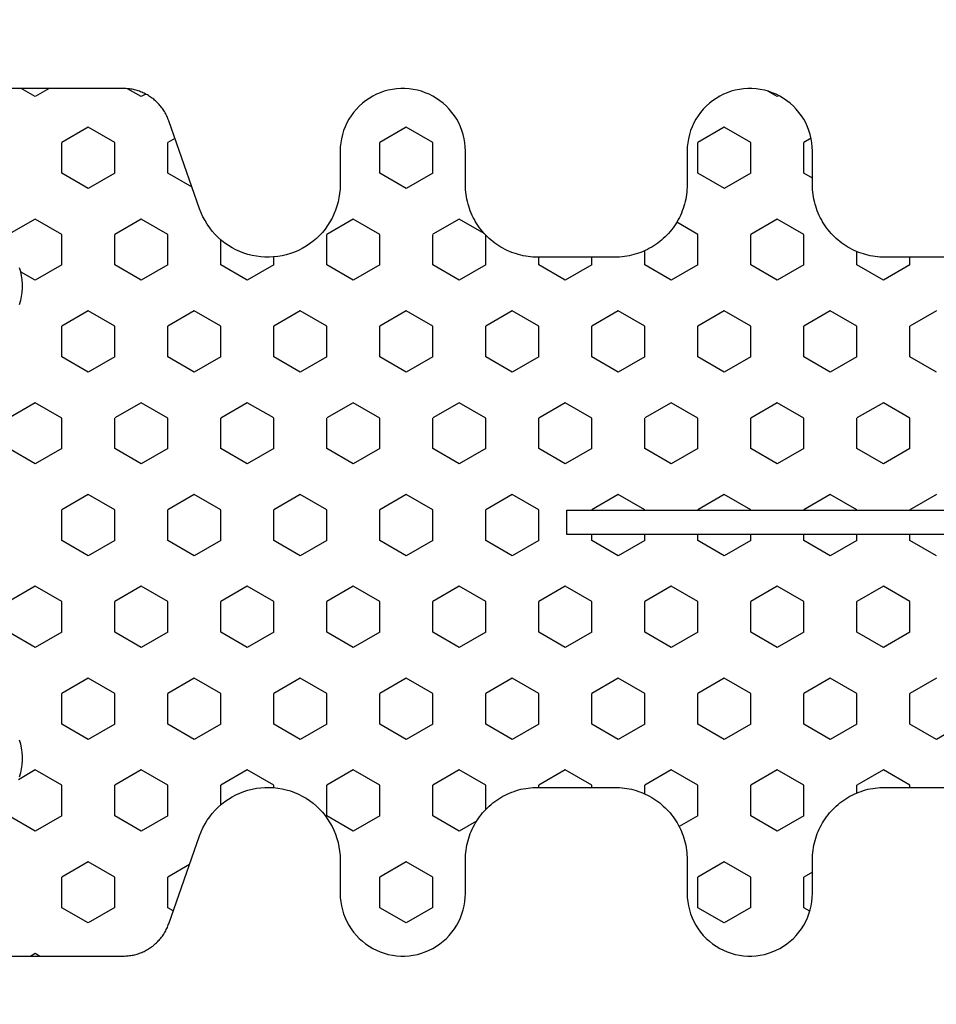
# Model space of a CAD drawing. Extents: x 4615668 to 9294084, y 5325188 to 10688993.
# Tile 270 of 656: x 4639513.9 to 4639515.8, y 5327511.46 to 5327513.5. Entities that reach past the tile are written whole.
import ezdxf

# ---------------------------------------------------------------- set-up
doc = ezdxf.new("R2010")
doc.units = 0
doc.header["$MEASUREMENT"] = 0
doc.layers.add('A_wymiary', color=152, linetype='Continuous', lineweight=5)
doc.layers.add('CrossSectionsProfils', color=7, linetype='Continuous')
doc.layers.add('DIM', color=7, linetype='Continuous')
doc.styles.add('Arial Narrow 20', font='arial.ttf', dxfattribs={"height": 20})
doc.dimstyles.new('1do100 ok', dxfattribs={"dimscale": 0.5, "dimtxt": 12, "dimasz": 25, "dimexe": 20, "dimexo": 0, "dimgap": 5, "dimtad": 1, "dimdec": 0, "dimzin": 9, "dimtxsty": 'Arial Narrow 20', "dimblk": 'ARCHTICK', "dimcen": 3, "dimdle": 20, "dimclrd": 256, "dimclre": 256, "dimclrt": 256, "dimadec": 0, "dimazin": 2, "dimtfac": 1, "dimtdec": 0, "dimtix": 1, "dimtmove": 2, "dimatfit": 3, "dimldrblk": 'NONE', "dimfxl": 0, "dimtvp": 1, "dimtolj": 1, "dimtzin": 0, "dimlwd": 5, "dimlwe": 5, "dimarcsym": 0})

# ---------------------------------------------------------------- blocks, each defined once
blk = doc.blocks.new('Hatch84418', base_point=(6053.053, 1361.842))
at = {"layer": 'CrossSectionsProfils'}
for p, q in [((6441.645, 1341.369), (6441.962, 1341.919)), ((6445.455, 1341.369), (6445.772, 1341.918)), ((6446.725, 1341.369), (6446.408, 1341.919)), ((6449.265, 1341.369), (6449.583, 1341.918)), ((6450.535, 1341.369), (6450.217, 1341.919)), ((6454.345, 1341.369), (6454.028, 1341.919)), ((6442.915, 1341.369), (6442.713, 1341.719)), ((6453.075, 1341.369), (6453.253, 1341.677)), ((6456.885, 1341.369), (6457.053, 1341.66)), ((6439.105, 1341.369), (6439.053, 1341.459)), ((6439.053, 1341.279), (6439.105, 1341.369)), ((6441.962, 1340.819), (6441.645, 1341.369)), ((6442.597, 1340.819), (6442.915, 1341.369)), ((6445.773, 1340.819), (6445.455, 1341.369)), ((6446.407, 1340.819), (6446.725, 1341.369)), ((6449.583, 1340.819), (6449.265, 1341.369)), ((6450.217, 1340.819), (6450.535, 1341.369)), ((6453.393, 1340.819), (6453.075, 1341.369)), ((6454.027, 1340.819), (6454.345, 1341.369)), ((6457.053, 1341.077), (6456.885, 1341.369)), ((6439.74, 1340.269), (6440.057, 1340.819)), ((6440.057, 1340.819), (6440.692, 1340.819)), ((6441.01, 1340.269), (6440.693, 1340.819)), ((6441.962, 1340.819), (6442.597, 1340.819)), ((6443.55, 1340.269), (6443.867, 1340.819)), ((6443.867, 1340.819), (6444.502, 1340.819)), ((6444.82, 1340.269), (6444.502, 1340.819)), ((6445.772, 1340.819), (6446.407, 1340.819)), ((6447.36, 1340.269), (6447.677, 1340.819)), ((6447.677, 1340.819), (6448.312, 1340.819)), ((6448.63, 1340.269), (6448.312, 1340.819)), ((6449.583, 1340.819), (6450.217, 1340.819)), ((6451.17, 1340.269), (6451.487, 1340.819)), ((6451.487, 1340.819), (6452.123, 1340.819)), ((6452.44, 1340.269), (6452.123, 1340.819)), ((6453.393, 1340.819), (6454.027, 1340.819)), ((6454.98, 1340.269), (6455.297, 1340.819)), ((6455.297, 1340.819), (6455.932, 1340.819)), ((6456.25, 1340.269), (6455.933, 1340.819)), ((6440.058, 1339.719), (6439.74, 1340.269)), ((6440.692, 1339.719), (6441.01, 1340.269)), ((6443.868, 1339.719), (6443.55, 1340.269)), ((6444.502, 1339.719), (6444.82, 1340.269)), ((6447.678, 1339.719), (6447.36, 1340.269)), ((6448.312, 1339.719), (6448.63, 1340.269)), ((6451.487, 1339.719), (6451.17, 1340.269)), ((6452.123, 1339.719), (6452.44, 1340.269)), ((6455.297, 1339.719), (6454.98, 1340.269)), ((6455.933, 1339.719), (6456.25, 1340.269)), ((6440.057, 1339.719), (6440.692, 1339.719)), ((6441.645, 1339.169), (6441.962, 1339.719)), ((6441.962, 1339.719), (6442.597, 1339.719)), ((6442.915, 1339.169), (6442.598, 1339.719)), ((6443.867, 1339.719), (6444.502, 1339.719)), ((6445.455, 1339.169), (6445.772, 1339.719)), ((6445.772, 1339.719), (6446.407, 1339.719)), ((6446.725, 1339.169), (6446.408, 1339.719)), ((6447.677, 1339.719), (6448.312, 1339.719)), ((6449.265, 1339.169), (6449.583, 1339.719)), ((6449.583, 1339.719), (6450.217, 1339.719)), ((6450.535, 1339.169), (6450.218, 1339.719)), ((6451.487, 1339.719), (6452.123, 1339.719)), ((6453.075, 1339.169), (6453.393, 1339.719)), ((6453.393, 1339.719), (6454.027, 1339.719)), ((6454.345, 1339.169), (6454.027, 1339.719)), ((6455.297, 1339.719), (6455.932, 1339.719)), ((6456.885, 1339.169), (6457.049, 1339.453)), ((6441.962, 1338.619), (6441.645, 1339.169)), ((6442.597, 1338.619), (6442.915, 1339.169)), ((6445.772, 1338.619), (6445.455, 1339.169)), ((6446.407, 1338.619), (6446.725, 1339.169)), ((6449.583, 1338.619), (6449.265, 1339.169)), ((6450.217, 1338.619), (6450.535, 1339.169)), ((6453.392, 1338.619), (6453.075, 1339.169)), ((6454.027, 1338.619), (6454.345, 1339.169)), ((6456.938, 1339.077), (6456.885, 1339.169)), ((6439.991, 1338.504), (6440.057, 1338.619)), ((6440.057, 1338.619), (6440.692, 1338.619)), ((6440.954, 1338.166), (6440.692, 1338.619)), ((6441.962, 1338.619), (6442.597, 1338.619)), ((6443.55, 1338.069), (6443.867, 1338.619)), ((6443.867, 1338.619), (6444.502, 1338.619)), ((6444.82, 1338.069), (6444.503, 1338.619)), ((6445.772, 1338.619), (6446.407, 1338.619)), ((6447.36, 1338.069), (6447.677, 1338.619)), ((6447.677, 1338.619), (6448.312, 1338.619)), ((6448.63, 1338.069), (6448.312, 1338.619)), ((6449.583, 1338.619), (6450.217, 1338.619)), ((6451.17, 1338.069), (6451.488, 1338.619)), ((6451.487, 1338.619), (6452.123, 1338.619)), ((6452.44, 1338.069), (6452.123, 1338.619)), ((6453.393, 1338.619), (6454.027, 1338.619)), ((6455.006, 1338.115), (6455.297, 1338.619)), ((6455.297, 1338.619), (6455.932, 1338.619)), ((6456.019, 1338.47), (6455.933, 1338.619)), ((6443.868, 1337.519), (6443.55, 1338.069)), ((6444.502, 1337.519), (6444.82, 1338.069)), ((6447.678, 1337.519), (6447.36, 1338.069)), ((6448.312, 1337.519), (6448.63, 1338.069)), ((6451.488, 1337.519), (6451.17, 1338.069)), ((6452.123, 1337.519), (6452.44, 1338.069)), ((6442.19, 1337.519), (6442.597, 1337.519)), ((6442.915, 1336.969), (6442.598, 1337.519)), ((6443.867, 1337.519), (6444.502, 1337.519)), ((6445.455, 1336.969), (6445.772, 1337.519)), ((6445.772, 1337.519), (6446.407, 1337.519)), ((6446.725, 1336.969), (6446.408, 1337.519)), ((6447.677, 1337.519), (6448.312, 1337.519)), ((6449.265, 1336.969), (6449.583, 1337.519)), ((6449.583, 1337.519), (6450.217, 1337.519)), ((6450.535, 1336.969), (6450.217, 1337.519)), ((6451.487, 1337.519), (6452.123, 1337.519)), ((6453.075, 1336.969), (6453.393, 1337.519)), ((6453.393, 1337.519), (6453.917, 1337.519)), ((6442.598, 1336.419), (6442.915, 1336.969)), ((6445.773, 1336.42), (6445.455, 1336.969)), ((6446.407, 1336.419), (6446.725, 1336.969)), ((6449.583, 1336.42), (6449.265, 1336.969)), ((6450.218, 1336.419), (6450.535, 1336.969)), ((6453.393, 1336.419), (6453.075, 1336.969)), ((6442.547, 1336.419), (6442.597, 1336.419)), ((6443.55, 1335.87), (6443.867, 1336.419)), ((6443.867, 1336.419), (6444.502, 1336.419)), ((6444.82, 1335.87), (6444.502, 1336.42)), ((6445.772, 1336.419), (6446.407, 1336.419)), ((6447.36, 1335.869), (6447.677, 1336.419)), ((6447.677, 1336.419), (6448.312, 1336.419)), ((6448.63, 1335.87), (6448.312, 1336.419)), ((6449.583, 1336.419), (6450.217, 1336.419)), ((6451.17, 1335.869), (6451.487, 1336.419)), ((6451.487, 1336.419), (6452.123, 1336.419)), ((6452.44, 1335.87), (6452.123, 1336.419)), ((6453.393, 1336.419), (6453.559, 1336.419)), ((6443.868, 1335.32), (6443.55, 1335.87)), ((6444.502, 1335.32), (6444.82, 1335.87)), ((6447.678, 1335.32), (6447.36, 1335.87)), ((6448.312, 1335.319), (6448.63, 1335.869)), ((6451.487, 1335.32), (6451.17, 1335.87)), ((6452.123, 1335.319), (6452.44, 1335.869)), ((6441.645, 1334.77), (6441.962, 1335.319)), ((6441.962, 1335.319), (6442.597, 1335.319)), ((6442.915, 1334.77), (6442.598, 1335.32)), ((6443.867, 1335.319), (6444.502, 1335.319)), ((6445.455, 1334.769), (6445.772, 1335.319)), ((6445.772, 1335.319), (6446.407, 1335.319)), ((6446.725, 1334.77), (6446.408, 1335.32)), ((6447.677, 1335.319), (6448.312, 1335.319)), ((6449.265, 1334.77), (6449.583, 1335.319)), ((6449.583, 1335.319), (6450.217, 1335.319)), ((6450.535, 1334.77), (6450.218, 1335.32)), ((6451.487, 1335.319), (6452.123, 1335.319)), ((6453.075, 1334.77), (6453.393, 1335.32)), ((6453.393, 1335.319), (6454.027, 1335.319)), ((6454.345, 1334.77), (6454.027, 1335.32)), ((6441.962, 1334.22), (6441.645, 1334.77)), ((6442.597, 1334.22), (6442.915, 1334.77)), ((6445.772, 1334.22), (6445.455, 1334.77)), ((6446.407, 1334.219), (6446.725, 1334.769)), ((6449.583, 1334.22), (6449.265, 1334.77)), ((6450.217, 1334.219), (6450.535, 1334.769)), ((6453.393, 1334.22), (6453.075, 1334.77)), ((6454.027, 1334.219), (6454.345, 1334.769)), ((6439.74, 1333.67), (6440.057, 1334.22)), ((6440.057, 1334.22), (6440.692, 1334.22)), ((6441.01, 1333.67), (6440.692, 1334.22)), ((6441.962, 1334.22), (6442.597, 1334.22)), ((6443.55, 1333.67), (6443.867, 1334.22)), ((6443.867, 1334.22), (6444.502, 1334.22)), ((6444.82, 1333.67), (6444.502, 1334.22)), ((6445.772, 1334.22), (6446.407, 1334.22)), ((6447.36, 1333.67), (6447.678, 1334.22)), ((6447.677, 1334.22), (6448.312, 1334.22)), ((6448.63, 1333.67), (6448.312, 1334.22)), ((6449.583, 1334.22), (6450.217, 1334.22)), ((6451.17, 1333.67), (6451.487, 1334.22)), ((6451.487, 1334.22), (6452.123, 1334.22)), ((6452.44, 1333.67), (6452.123, 1334.22)), ((6453.393, 1334.22), (6454.027, 1334.22)), ((6454.98, 1333.67), (6455.297, 1334.219)), ((6455.297, 1334.22), (6455.932, 1334.22)), ((6456.25, 1333.67), (6455.933, 1334.22)), ((6440.058, 1333.12), (6439.74, 1333.67)), ((6440.692, 1333.12), (6441.01, 1333.67)), ((6443.868, 1333.12), (6443.55, 1333.67)), ((6444.502, 1333.12), (6444.82, 1333.67)), ((6447.678, 1333.12), (6447.36, 1333.67)), ((6448.312, 1333.12), (6448.63, 1333.67)), ((6451.488, 1333.12), (6451.17, 1333.67)), ((6452.123, 1333.12), (6452.44, 1333.67)), ((6455.297, 1333.12), (6454.98, 1333.67)), ((6455.933, 1333.12), (6456.25, 1333.67)), ((6440.057, 1333.12), (6440.692, 1333.12)), ((6441.645, 1332.57), (6441.962, 1333.12)), ((6441.962, 1333.12), (6442.597, 1333.12)), ((6442.915, 1332.57), (6442.598, 1333.12)), ((6443.867, 1333.12), (6444.502, 1333.12)), ((6445.455, 1332.57), (6445.772, 1333.12)), ((6445.772, 1333.12), (6446.407, 1333.12)), ((6446.725, 1332.57), (6446.408, 1333.12)), ((6447.677, 1333.12), (6448.312, 1333.12)), ((6449.265, 1332.57), (6449.583, 1333.12)), ((6449.583, 1333.12), (6450.217, 1333.12)), ((6450.535, 1332.57), (6450.218, 1333.12)), ((6451.487, 1333.12), (6452.123, 1333.12)), ((6453.075, 1332.57), (6453.393, 1333.12)), ((6453.393, 1333.12), (6454.027, 1333.12)), ((6454.345, 1332.57), (6454.028, 1333.12)), ((6455.297, 1333.12), (6455.932, 1333.12)), ((6441.853, 1332.21), (6441.645, 1332.57)), ((6442.597, 1332.02), (6442.915, 1332.57)), ((6445.772, 1332.02), (6445.455, 1332.57)), ((6446.408, 1332.02), (6446.725, 1332.57)), ((6449.583, 1332.02), (6449.265, 1332.57)), ((6450.217, 1332.02), (6450.535, 1332.57)), ((6453.393, 1332.02), (6453.075, 1332.57)), ((6454.046, 1332.053), (6454.345, 1332.57)), ((6442.095, 1332.02), (6442.597, 1332.02)), ((6443.55, 1331.47), (6443.867, 1332.02)), ((6443.867, 1332.02), (6444.502, 1332.02)), ((6444.82, 1331.47), (6444.502, 1332.02)), ((6445.772, 1332.02), (6446.407, 1332.02)), ((6447.36, 1331.47), (6447.678, 1332.02)), ((6447.677, 1332.02), (6448.312, 1332.02)), ((6448.63, 1331.47), (6448.312, 1332.02)), ((6449.583, 1332.02), (6450.217, 1332.02)), ((6451.17, 1331.47), (6451.487, 1332.02)), ((6451.487, 1332.02), (6452.123, 1332.02)), ((6452.44, 1331.47), (6452.123, 1332.02)), ((6453.393, 1332.02), (6454.011, 1332.02)), ((6443.868, 1330.92), (6443.55, 1331.47)), ((6444.502, 1330.92), (6444.82, 1331.47)), ((6447.678, 1330.92), (6447.36, 1331.47)), ((6448.312, 1330.92), (6448.63, 1331.47)), ((6451.488, 1330.92), (6451.17, 1331.47)), ((6452.123, 1330.92), (6452.44, 1331.47)), ((6442.553, 1330.92), (6442.597, 1330.92)), ((6442.916, 1330.37), (6442.598, 1330.92)), ((6443.867, 1330.92), (6444.502, 1330.92)), ((6445.455, 1330.37), (6445.772, 1330.92)), ((6445.772, 1330.92), (6446.407, 1330.92)), ((6446.725, 1330.37), (6446.408, 1330.92)), ((6447.677, 1330.92), (6448.312, 1330.92)), ((6449.265, 1330.37), (6449.583, 1330.92)), ((6449.583, 1330.92), (6450.217, 1330.92)), ((6450.535, 1330.37), (6450.217, 1330.92)), ((6451.487, 1330.92), (6452.123, 1330.92)), ((6453.075, 1330.37), (6453.392, 1330.92)), ((6453.393, 1330.92), (6453.553, 1330.92)), ((6442.597, 1329.82), (6442.915, 1330.37)), ((6445.772, 1329.82), (6445.455, 1330.37)), ((6446.408, 1329.82), (6446.725, 1330.37)), ((6449.583, 1329.82), (6449.265, 1330.37)), ((6450.217, 1329.82), (6450.535, 1330.37)), ((6453.393, 1329.82), (6453.075, 1330.37)), ((6442.553, 1329.82), (6442.597, 1329.82)), ((6443.55, 1329.27), (6443.867, 1329.82)), ((6443.867, 1329.82), (6444.502, 1329.82)), ((6444.82, 1329.271), (6444.502, 1329.82)), ((6445.772, 1329.82), (6446.407, 1329.82)), ((6447.36, 1329.27), (6447.677, 1329.82)), ((6447.677, 1329.82), (6447.803, 1329.82)), ((6448.303, 1329.82), (6448.312, 1329.82)), ((6448.63, 1329.271), (6448.312, 1329.82)), ((6449.583, 1329.82), (6450.217, 1329.82)), ((6451.17, 1329.27), (6451.487, 1329.82)), ((6451.487, 1329.82), (6452.123, 1329.82)), ((6452.44, 1329.27), (6452.123, 1329.82)), ((6453.393, 1329.82), (6453.553, 1329.82)), ((6443.868, 1328.721), (6443.55, 1329.271)), ((6444.502, 1328.72), (6444.82, 1329.27)), ((6447.678, 1328.72), (6447.36, 1329.27)), ((6448.312, 1328.72), (6448.63, 1329.27)), ((6451.487, 1328.72), (6451.17, 1329.27)), ((6452.122, 1328.72), (6452.44, 1329.27)), ((6442.418, 1328.72), (6442.597, 1328.72)), ((6442.916, 1328.171), (6442.598, 1328.721)), ((6443.867, 1328.72), (6444.502, 1328.72)), ((6445.455, 1328.171), (6445.772, 1328.72)), ((6445.772, 1328.72), (6446.407, 1328.72)), ((6446.725, 1328.171), (6446.408, 1328.72)), ((6447.677, 1328.72), (6447.803, 1328.72)), ((6448.303, 1328.72), (6448.312, 1328.72)), ((6449.265, 1328.17), (6449.583, 1328.72)), ((6449.583, 1328.72), (6450.217, 1328.72)), ((6450.535, 1328.171), (6450.218, 1328.721)), ((6451.487, 1328.72), (6452.123, 1328.72)), ((6453.075, 1328.17), (6453.393, 1328.72)), ((6453.393, 1328.72), (6453.688, 1328.72)), ((6442.597, 1327.62), (6442.915, 1328.17)), ((6445.772, 1327.621), (6445.455, 1328.171)), ((6446.407, 1327.62), (6446.725, 1328.17)), ((6449.583, 1327.621), (6449.265, 1328.171)), ((6450.217, 1327.62), (6450.535, 1328.17)), ((6453.393, 1327.62), (6453.075, 1328.17)), ((6441.963, 1327.621), (6441.739, 1328.009)), ((6454.027, 1327.621), (6454.28, 1328.058)), ((6439.74, 1327.071), (6440.057, 1327.621)), ((6440.057, 1327.62), (6440.692, 1327.62)), ((6441.01, 1327.071), (6440.692, 1327.621)), ((6441.962, 1327.62), (6442.597, 1327.62)), ((6443.55, 1327.071), (6443.868, 1327.62)), ((6443.867, 1327.62), (6444.502, 1327.62)), ((6444.82, 1327.071), (6444.503, 1327.621)), ((6445.772, 1327.62), (6446.407, 1327.62)), ((6447.36, 1327.071), (6447.677, 1327.62)), ((6447.677, 1327.62), (6447.803, 1327.62)), ((6448.303, 1327.62), (6448.312, 1327.62)), ((6448.63, 1327.071), (6448.312, 1327.621)), ((6449.583, 1327.62), (6450.217, 1327.62)), ((6451.17, 1327.071), (6451.487, 1327.62)), ((6451.487, 1327.62), (6452.123, 1327.62)), ((6452.44, 1327.071), (6452.123, 1327.621)), ((6453.393, 1327.62), (6454.027, 1327.62)), ((6454.98, 1327.07), (6455.297, 1327.62)), ((6455.297, 1327.62), (6455.932, 1327.62)), ((6456.25, 1327.071), (6455.933, 1327.621)), ((6440.058, 1326.521), (6439.74, 1327.071)), ((6440.692, 1326.521), (6441.01, 1327.071)), ((6443.868, 1326.521), (6443.55, 1327.071)), ((6444.502, 1326.521), (6444.82, 1327.071)), ((6447.678, 1326.521), (6447.36, 1327.071)), ((6448.312, 1326.521), (6448.63, 1327.071)), ((6451.488, 1326.521), (6451.17, 1327.071)), ((6452.123, 1326.521), (6452.44, 1327.071)), ((6455.297, 1326.521), (6454.98, 1327.071)), ((6455.932, 1326.521), (6456.25, 1327.071)), ((6440.057, 1326.521), (6440.692, 1326.521)), ((6441.645, 1325.971), (6441.962, 1326.521)), ((6441.962, 1326.521), (6442.597, 1326.521)), ((6442.915, 1325.971), (6442.598, 1326.521)), ((6443.867, 1326.521), (6444.502, 1326.521)), ((6445.455, 1325.971), (6445.772, 1326.521)), ((6445.772, 1326.521), (6446.407, 1326.521)), ((6446.725, 1325.971), (6446.408, 1326.521)), ((6447.677, 1326.521), (6447.803, 1326.521)), ((6448.303, 1326.521), (6448.312, 1326.521)), ((6449.265, 1325.971), (6449.583, 1326.521)), ((6449.583, 1326.521), (6450.217, 1326.521)), ((6450.535, 1325.971), (6450.217, 1326.521)), ((6451.487, 1326.521), (6452.123, 1326.521)), ((6453.075, 1325.971), (6453.393, 1326.521)), ((6453.393, 1326.521), (6454.027, 1326.521)), ((6454.345, 1325.971), (6454.027, 1326.521)), ((6455.297, 1326.521), (6455.932, 1326.521)), ((6456.885, 1325.971), (6456.997, 1326.165)), ((6441.962, 1325.421), (6441.645, 1325.971)), ((6442.598, 1325.421), (6442.915, 1325.971)), ((6445.773, 1325.421), (6445.455, 1325.971)), ((6446.407, 1325.421), (6446.725, 1325.971)), ((6449.583, 1325.421), (6449.265, 1325.971)), ((6450.217, 1325.421), (6450.535, 1325.971)), ((6453.393, 1325.421), (6453.075, 1325.971)), ((6454.027, 1325.421), (6454.345, 1325.971)), ((6456.904, 1325.938), (6456.885, 1325.971)), ((6439.985, 1325.296), (6440.057, 1325.421)), ((6440.057, 1325.421), (6440.692, 1325.421)), ((6440.796, 1325.242), (6440.692, 1325.421)), ((6441.962, 1325.421), (6442.597, 1325.421)), ((6443.55, 1324.871), (6443.867, 1325.421)), ((6443.867, 1325.421), (6444.502, 1325.421)), ((6444.82, 1324.871), (6444.503, 1325.421)), ((6445.772, 1325.421), (6446.407, 1325.421)), ((6447.36, 1324.871), (6447.677, 1325.421)), ((6447.677, 1325.421), (6447.803, 1325.421)), ((6448.303, 1325.421), (6448.312, 1325.421)), ((6448.63, 1324.871), (6448.312, 1325.421)), ((6449.583, 1325.421), (6450.217, 1325.421)), ((6451.17, 1324.871), (6451.487, 1325.421)), ((6451.487, 1325.421), (6452.123, 1325.421)), ((6452.44, 1324.871), (6452.123, 1325.421)), ((6453.393, 1325.421), (6454.027, 1325.421)), ((6455.194, 1325.242), (6455.297, 1325.421)), ((6455.297, 1325.421), (6455.932, 1325.421)), ((6456.02, 1325.27), (6455.933, 1325.421)), ((6443.868, 1324.321), (6443.55, 1324.871)), ((6444.502, 1324.321), (6444.82, 1324.871)), ((6447.678, 1324.321), (6447.36, 1324.871)), ((6448.312, 1324.321), (6448.63, 1324.871)), ((6451.487, 1324.321), (6451.17, 1324.871)), ((6452.123, 1324.321), (6452.44, 1324.871)), ((6442.436, 1324.321), (6442.597, 1324.321)), ((6442.915, 1323.771), (6442.598, 1324.321)), ((6443.867, 1324.321), (6444.502, 1324.321)), ((6445.455, 1323.771), (6445.772, 1324.321)), ((6445.772, 1324.321), (6446.407, 1324.321)), ((6446.725, 1323.771), (6446.408, 1324.321)), ((6447.677, 1324.321), (6447.803, 1324.321)), ((6448.303, 1324.321), (6448.312, 1324.321)), ((6449.265, 1323.771), (6449.583, 1324.321)), ((6449.583, 1324.321), (6450.217, 1324.321)), ((6450.535, 1323.771), (6450.218, 1324.321)), ((6451.487, 1324.321), (6452.123, 1324.321)), ((6453.075, 1323.771), (6453.393, 1324.321)), ((6453.393, 1324.321), (6453.671, 1324.321)), ((6442.597, 1323.221), (6442.915, 1323.771)), ((6445.773, 1323.221), (6445.455, 1323.771)), ((6446.407, 1323.221), (6446.725, 1323.771)), ((6449.583, 1323.221), (6449.265, 1323.771)), ((6450.217, 1323.221), (6450.535, 1323.771)), ((6453.393, 1323.221), (6453.075, 1323.771)), ((6442.553, 1323.221), (6442.597, 1323.221)), ((6443.55, 1322.671), (6443.867, 1323.221)), ((6443.867, 1323.221), (6444.502, 1323.221)), ((6444.82, 1322.671), (6444.502, 1323.221)), ((6445.772, 1323.221), (6446.407, 1323.221)), ((6447.36, 1322.671), (6447.677, 1323.221)), ((6447.677, 1323.221), (6447.803, 1323.221)), ((6448.303, 1323.221), (6448.312, 1323.221)), ((6448.63, 1322.671), (6448.312, 1323.221)), ((6449.583, 1323.221), (6450.217, 1323.221)), ((6451.17, 1322.671), (6451.487, 1323.221)), ((6451.487, 1323.221), (6452.123, 1323.221)), ((6452.44, 1322.671), (6452.123, 1323.221)), ((6453.393, 1323.221), (6453.553, 1323.221)), ((6443.868, 1322.121), (6443.55, 1322.671))]:
    blk.add_line(p, q, dxfattribs=at)
blk = doc.blocks.new('121040', base_point=(6448.053, 1341.842))
at = {"layer": 'CrossSectionsProfils', "flags": 128}
for points in [[(6447.803, 1307.311), (6447.803, 1330.34), (6448.303, 1330.34), (6448.303, 1307.311)], [(6453.553, 1322.142), (6453.553, 1323.742), (6453.554, 1323.792), (6453.557, 1323.842), (6453.561, 1323.892), (6453.567, 1323.942), (6453.574, 1323.991), (6453.583, 1324.041), (6453.594, 1324.09), (6453.607, 1324.138), (6453.621, 1324.186), (6453.636, 1324.234), (6453.654, 1324.281), (6453.672, 1324.327), (6453.693, 1324.373), (6453.715, 1324.418), (6453.738, 1324.463), (6453.763, 1324.506), (6453.789, 1324.549), (6453.817, 1324.591), (6453.846, 1324.632), (6453.876, 1324.671), (6453.908, 1324.71), (6453.941, 1324.748), (6453.975, 1324.785), (6454.011, 1324.82), (6454.047, 1324.854), (6454.085, 1324.887), (6454.124, 1324.919), (6454.164, 1324.949), (6454.205, 1324.979), (6454.246, 1325.006), (6454.289, 1325.032), (6454.333, 1325.057), (6454.377, 1325.081), (6454.422, 1325.102), (6454.468, 1325.123), (6454.514, 1325.142), (6454.562, 1325.159), (6454.609, 1325.174), (6454.657, 1325.188), (6454.706, 1325.201), (6454.755, 1325.212), (6454.804, 1325.221), (6454.854, 1325.228), (6454.903, 1325.234), (6454.953, 1325.238), (6455.003, 1325.241), (6455.053, 1325.242), (6455.053, 1325.242), (6455.753, 1325.242), (6455.84, 1325.245), (6455.927, 1325.253), (6456.012, 1325.268), (6456.097, 1325.288), (6456.18, 1325.314), (6456.261, 1325.345), (6456.34, 1325.382), (6456.416, 1325.423), (6456.489, 1325.47), (6456.559, 1325.522), (6456.625, 1325.578), (6456.688, 1325.638), (6456.746, 1325.703), (6456.8, 1325.771), (6456.849, 1325.842), (6456.894, 1325.917), (6456.933, 1325.995), (6456.967, 1326.075), (6456.995, 1326.157), (6457.018, 1326.24), (6457.035, 1326.326), (6457.047, 1326.412), (6457.053, 1326.498), (6457.053, 1326.585), (6457.047, 1326.672), (6457.035, 1326.758), (6457.018, 1326.843), (6456.995, 1326.927), (6456.967, 1327.009), (6456.933, 1327.089), (6456.894, 1327.167), (6456.849, 1327.241), (6456.8, 1327.313), (6456.746, 1327.381), (6456.688, 1327.446), (6456.625, 1327.506), (6456.559, 1327.562), (6456.489, 1327.614), (6456.416, 1327.66), (6456.34, 1327.702), (6456.261, 1327.739), (6456.18, 1327.77), (6456.097, 1327.796), (6456.012, 1327.816), (6455.927, 1327.83), (6455.84, 1327.839), (6455.753, 1327.842), (6455.753, 1327.842), (6455.053, 1327.842), (6455.003, 1327.843), (6454.953, 1327.845), (6454.903, 1327.849), (6454.854, 1327.855), (6454.804, 1327.863), (6454.755, 1327.872), (6454.706, 1327.883), (6454.657, 1327.895), (6454.609, 1327.909), (6454.562, 1327.925), (6454.514, 1327.942), (6454.468, 1327.961), (6454.422, 1327.981), (6454.377, 1328.003), (6454.333, 1328.026), (6454.289, 1328.051), (6454.246, 1328.078), (6454.205, 1328.105), (6454.164, 1328.134), (6454.124, 1328.165), (6454.085, 1328.196), (6454.047, 1328.229), (6454.011, 1328.264), (6453.975, 1328.299), (6453.941, 1328.336), (6453.908, 1328.373), (6453.876, 1328.412), (6453.846, 1328.452), (6453.817, 1328.493), (6453.789, 1328.535), (6453.763, 1328.577), (6453.738, 1328.621), (6453.715, 1328.665), (6453.693, 1328.71), (6453.672, 1328.756), (6453.654, 1328.803), (6453.636, 1328.85), (6453.621, 1328.897), (6453.607, 1328.946), (6453.594, 1328.994), (6453.583, 1329.043), (6453.574, 1329.092), (6453.567, 1329.142), (6453.561, 1329.192), (6453.557, 1329.242), (6453.554, 1329.292), (6453.553, 1329.342), (6453.553, 1329.342), (6453.553, 1330.942), (6453.554, 1330.992), (6453.557, 1331.042), (6453.561, 1331.092), (6453.567, 1331.142), (6453.574, 1331.191), (6453.583, 1331.241), (6453.594, 1331.29), (6453.607, 1331.338), (6453.621, 1331.386), (6453.636, 1331.434), (6453.654, 1331.481), (6453.672, 1331.527), (6453.693, 1331.573), (6453.715, 1331.618), (6453.738, 1331.663), (6453.763, 1331.706), (6453.789, 1331.749), (6453.817, 1331.791), (6453.846, 1331.832), (6453.876, 1331.871), (6453.908, 1331.91), (6453.941, 1331.948), (6453.975, 1331.985), (6454.011, 1332.02), (6454.047, 1332.054), (6454.085, 1332.087), (6454.124, 1332.119), (6454.164, 1332.149), (6454.205, 1332.178), (6454.246, 1332.206), (6454.289, 1332.232), (6454.333, 1332.257), (6454.377, 1332.281), (6454.422, 1332.302), (6454.468, 1332.323), (6454.514, 1332.342), (6454.562, 1332.359), (6454.609, 1332.375), (6454.657, 1332.389), (6454.706, 1332.401), (6454.755, 1332.412), (6454.804, 1332.421), (6454.854, 1332.428), (6454.903, 1332.434), (6454.953, 1332.438), (6455.003, 1332.441), (6455.053, 1332.442), (6455.053, 1332.442), (6455.753, 1332.442), (6455.84, 1332.445), (6455.927, 1332.453), (6456.012, 1332.468), (6456.097, 1332.488), (6456.18, 1332.514), (6456.261, 1332.545), (6456.34, 1332.582), (6456.416, 1332.623), (6456.489, 1332.67), (6456.559, 1332.722), (6456.625, 1332.778), (6456.688, 1332.838), (6456.746, 1332.902), (6456.8, 1332.971), (6456.849, 1333.042), (6456.894, 1333.117), (6456.933, 1333.195), (6456.967, 1333.275), (6456.995, 1333.357), (6457.018, 1333.44), (6457.035, 1333.526), (6457.047, 1333.612), (6457.053, 1333.698), (6457.053, 1333.785), (6457.047, 1333.872), (6457.035, 1333.958), (6457.018, 1334.043), (6456.995, 1334.127), (6456.967, 1334.209), (6456.933, 1334.289), (6456.894, 1334.367), (6456.849, 1334.441), (6456.8, 1334.513), (6456.746, 1334.581), (6456.688, 1334.646), (6456.625, 1334.706), (6456.559, 1334.762), (6456.489, 1334.814), (6456.416, 1334.86), (6456.34, 1334.902), (6456.261, 1334.939), (6456.18, 1334.97), (6456.097, 1334.996), (6456.012, 1335.016), (6455.927, 1335.03), (6455.84, 1335.039), (6455.753, 1335.042), (6455.753, 1335.042), (6455.053, 1335.042), (6454.964, 1335.044), (6454.875, 1335.052), (6454.786, 1335.066), (6454.699, 1335.084), (6454.612, 1335.108), (6454.528, 1335.137), (6454.445, 1335.171), (6454.364, 1335.209), (6454.286, 1335.253), (6454.21, 1335.301), (6454.138, 1335.353), (6454.069, 1335.41), (6454.003, 1335.471), (6453.941, 1335.535), (6453.883, 1335.604), (6453.829, 1335.675), (6453.78, 1335.75), (6453.735, 1335.827), (6453.694, 1335.907), (6453.659, 1335.989), (6453.628, 1336.073), (6453.603, 1336.159), (6453.583, 1336.246), (6453.568, 1336.334), (6453.558, 1336.423), (6453.554, 1336.513), (6453.555, 1336.602), (6453.561, 1336.691), (6453.572, 1336.78), (6453.589, 1336.868), (6453.611, 1336.955), (6453.639, 1337.04), (6453.671, 1337.123), (6453.708, 1337.205), (6453.75, 1337.284), (6453.796, 1337.36), (6453.848, 1337.434), (6453.903, 1337.504), (6453.962, 1337.571), (6454.025, 1337.634), (6454.092, 1337.694), (6454.163, 1337.749), (6454.236, 1337.8), (6454.313, 1337.846), (6454.392, 1337.888), (6454.474, 1337.925), (6454.557, 1337.957), (6454.557, 1337.957), (6456.384, 1338.598), (6456.409, 1338.607), (6456.434, 1338.617), (6456.458, 1338.627), (6456.481, 1338.638), (6456.505, 1338.65), (6456.528, 1338.662), (6456.551, 1338.675), (6456.574, 1338.688), (6456.596, 1338.702), (6456.618, 1338.716), (6456.639, 1338.731), (6456.66, 1338.747), (6456.681, 1338.763), (6456.701, 1338.78), (6456.721, 1338.797), (6456.74, 1338.815), (6456.759, 1338.833), (6456.777, 1338.852), (6456.795, 1338.871), (6456.812, 1338.891), (6456.83, 1338.911), (6456.846, 1338.932), (6456.861, 1338.953), (6456.877, 1338.974), (6456.891, 1338.996), (6456.905, 1339.018), (6456.919, 1339.041), (6456.932, 1339.064), (6456.944, 1339.087), (6456.956, 1339.11), (6456.967, 1339.134), (6456.977, 1339.158), (6456.987, 1339.183), (6456.996, 1339.207), (6457.004, 1339.232), (6457.012, 1339.257), (6457.019, 1339.282), (6457.026, 1339.308), (6457.031, 1339.333), (6457.037, 1339.359), (6457.041, 1339.385), (6457.045, 1339.411), (6457.048, 1339.437), (6457.05, 1339.463), (6457.052, 1339.489), (6457.053, 1339.516), (6457.053, 1339.542), (6457.053, 1339.542), (6457.053, 1346.342)], [(6453.338, 1341.7), (6453.255, 1341.677), (6453.169, 1341.66), (6453.083, 1341.648), (6452.997, 1341.643), (6452.91, 1341.643), (6452.823, 1341.648), (6452.737, 1341.66), (6452.652, 1341.677), (6452.568, 1341.7)], [(6443.539, 1341.7), (6443.455, 1341.677), (6443.37, 1341.66), (6443.284, 1341.648), (6443.197, 1341.643), (6443.11, 1341.643), (6443.023, 1341.648), (6442.937, 1341.66), (6442.852, 1341.677), (6442.768, 1341.7)], [(6439.053, 1346.342), (6439.053, 1339.542), (6439.054, 1339.516), (6439.055, 1339.489), (6439.057, 1339.463), (6439.059, 1339.437), (6439.062, 1339.411), (6439.066, 1339.385), (6439.07, 1339.359), (6439.075, 1339.333), (6439.081, 1339.308), (6439.088, 1339.282), (6439.095, 1339.257), (6439.103, 1339.232), (6439.111, 1339.207), (6439.12, 1339.183), (6439.13, 1339.158), (6439.14, 1339.134), (6439.151, 1339.11), (6439.163, 1339.087), (6439.175, 1339.064), (6439.188, 1339.041), (6439.202, 1339.018), (6439.215, 1338.996), (6439.23, 1338.974), (6439.245, 1338.953), (6439.261, 1338.932), (6439.277, 1338.911), (6439.294, 1338.891), (6439.312, 1338.871), (6439.329, 1338.852), (6439.348, 1338.833), (6439.367, 1338.815), (6439.386, 1338.797), (6439.406, 1338.78), (6439.426, 1338.763), (6439.446, 1338.747), (6439.467, 1338.731), (6439.489, 1338.716), (6439.511, 1338.702), (6439.533, 1338.688), (6439.556, 1338.675), (6439.579, 1338.662), (6439.602, 1338.65), (6439.625, 1338.638), (6439.649, 1338.627), (6439.673, 1338.617), (6439.698, 1338.607), (6439.723, 1338.598), (6439.723, 1338.598), (6441.55, 1337.957), (6441.633, 1337.925), (6441.715, 1337.888), (6441.794, 1337.846), (6441.871, 1337.8), (6441.944, 1337.749), (6442.014, 1337.694), (6442.082, 1337.634), (6442.145, 1337.571), (6442.204, 1337.504), (6442.259, 1337.434), (6442.311, 1337.36), (6442.357, 1337.284), (6442.399, 1337.205), (6442.436, 1337.123), (6442.468, 1337.04), (6442.496, 1336.955), (6442.518, 1336.868), (6442.534, 1336.78), (6442.546, 1336.691), (6442.552, 1336.602), (6442.553, 1336.513), (6442.549, 1336.423), (6442.539, 1336.334), (6442.524, 1336.246), (6442.504, 1336.159), (6442.479, 1336.073), (6442.448, 1335.989), (6442.413, 1335.907), (6442.372, 1335.827), (6442.327, 1335.75), (6442.278, 1335.675), (6442.224, 1335.604), (6442.166, 1335.535), (6442.104, 1335.471), (6442.038, 1335.41), (6441.969, 1335.353), (6441.896, 1335.301), (6441.821, 1335.253), (6441.743, 1335.209), (6441.662, 1335.171), (6441.579, 1335.137), (6441.494, 1335.108), (6441.408, 1335.084), (6441.32, 1335.066), (6441.232, 1335.052), (6441.143, 1335.044), (6441.053, 1335.042), (6441.053, 1335.042), (6440.354, 1335.042), (6440.267, 1335.039), (6440.18, 1335.03), (6440.095, 1335.016), (6440.01, 1334.996), (6439.927, 1334.97), (6439.846, 1334.939), (6439.767, 1334.902), (6439.691, 1334.86), (6439.618, 1334.814), (6439.548, 1334.762), (6439.481, 1334.706), (6439.419, 1334.646), (6439.361, 1334.581), (6439.307, 1334.513), (6439.258, 1334.441), (6439.213, 1334.367), (6439.174, 1334.289), (6439.14, 1334.209), (6439.112, 1334.127), (6439.089, 1334.043), (6439.072, 1333.958), (6439.06, 1333.872), (6439.054, 1333.785), (6439.054, 1333.698), (6439.06, 1333.612), (6439.072, 1333.526), (6439.089, 1333.44), (6439.112, 1333.357), (6439.14, 1333.275), (6439.174, 1333.195), (6439.213, 1333.117), (6439.258, 1333.042), (6439.307, 1332.971), (6439.361, 1332.902), (6439.419, 1332.838), (6439.481, 1332.778), (6439.548, 1332.722), (6439.618, 1332.67), (6439.691, 1332.623), (6439.767, 1332.582), (6439.846, 1332.545), (6439.927, 1332.514), (6440.01, 1332.488), (6440.095, 1332.468), (6440.18, 1332.453), (6440.267, 1332.445), (6440.354, 1332.442), (6440.354, 1332.442), (6441.053, 1332.442), (6441.104, 1332.441), (6441.154, 1332.438), (6441.204, 1332.434), (6441.253, 1332.428), (6441.303, 1332.421), (6441.352, 1332.412), (6441.401, 1332.401), (6441.45, 1332.389), (6441.498, 1332.375), (6441.545, 1332.359), (6441.593, 1332.342), (6441.639, 1332.323), (6441.685, 1332.302), (6441.73, 1332.281), (6441.774, 1332.257), (6441.818, 1332.232), (6441.86, 1332.206), (6441.902, 1332.178), (6441.943, 1332.149), (6441.983, 1332.119), (6442.022, 1332.087), (6442.06, 1332.054), (6442.096, 1332.02), (6442.132, 1331.985), (6442.166, 1331.948), (6442.199, 1331.91), (6442.23, 1331.871), (6442.261, 1331.832), (6442.29, 1331.791), (6442.318, 1331.749), (6442.344, 1331.706), (6442.369, 1331.663), (6442.392, 1331.618), (6442.414, 1331.573), (6442.435, 1331.527), (6442.453, 1331.481), (6442.47, 1331.434), (6442.486, 1331.386), (6442.5, 1331.338), (6442.513, 1331.29), (6442.523, 1331.241), (6442.533, 1331.191), (6442.54, 1331.142), (6442.546, 1331.092), (6442.55, 1331.042), (6442.553, 1330.992), (6442.553, 1330.942), (6442.553, 1330.942), (6442.553, 1329.342), (6442.553, 1329.292), (6442.55, 1329.242), (6442.546, 1329.192), (6442.54, 1329.142), (6442.533, 1329.092), (6442.523, 1329.043), (6442.513, 1328.994), (6442.5, 1328.946), (6442.486, 1328.897), (6442.47, 1328.85), (6442.453, 1328.803), (6442.435, 1328.756), (6442.414, 1328.71), (6442.392, 1328.665), (6442.369, 1328.621), (6442.344, 1328.577), (6442.318, 1328.535), (6442.29, 1328.493), (6442.261, 1328.452), (6442.23, 1328.412), (6442.199, 1328.373), (6442.166, 1328.336), (6442.132, 1328.299), (6442.096, 1328.264), (6442.06, 1328.229), (6442.022, 1328.196), (6441.983, 1328.165), (6441.943, 1328.134), (6441.902, 1328.105), (6441.86, 1328.078), (6441.818, 1328.051), (6441.774, 1328.026), (6441.73, 1328.003), (6441.685, 1327.981), (6441.639, 1327.961), (6441.593, 1327.942), (6441.545, 1327.925), (6441.498, 1327.909), (6441.45, 1327.895), (6441.401, 1327.883), (6441.352, 1327.872), (6441.303, 1327.863), (6441.253, 1327.855), (6441.204, 1327.849), (6441.154, 1327.845), (6441.104, 1327.843), (6441.053, 1327.842), (6441.053, 1327.842), (6440.354, 1327.842), (6440.267, 1327.839), (6440.18, 1327.83), (6440.095, 1327.816), (6440.01, 1327.796), (6439.927, 1327.77), (6439.846, 1327.739), (6439.767, 1327.702), (6439.691, 1327.66), (6439.618, 1327.614), (6439.548, 1327.562), (6439.481, 1327.506), (6439.419, 1327.446), (6439.361, 1327.381), (6439.307, 1327.313), (6439.258, 1327.241), (6439.213, 1327.167), (6439.174, 1327.089), (6439.14, 1327.009), (6439.112, 1326.927), (6439.089, 1326.843), (6439.072, 1326.758), (6439.06, 1326.672), (6439.054, 1326.585), (6439.054, 1326.498), (6439.06, 1326.412), (6439.072, 1326.326), (6439.089, 1326.24), (6439.112, 1326.157), (6439.14, 1326.075), (6439.174, 1325.995), (6439.213, 1325.917), (6439.258, 1325.842), (6439.307, 1325.771), (6439.361, 1325.703), (6439.419, 1325.638), (6439.481, 1325.578), (6439.548, 1325.522), (6439.618, 1325.47), (6439.691, 1325.423), (6439.767, 1325.382), (6439.846, 1325.345), (6439.927, 1325.314), (6440.01, 1325.288), (6440.095, 1325.268), (6440.18, 1325.253), (6440.267, 1325.245), (6440.354, 1325.242), (6440.354, 1325.242), (6441.053, 1325.242), (6441.104, 1325.241), (6441.154, 1325.238), (6441.204, 1325.234), (6441.253, 1325.228), (6441.303, 1325.221), (6441.352, 1325.212), (6441.401, 1325.201), (6441.45, 1325.188), (6441.498, 1325.174), (6441.545, 1325.159), (6441.593, 1325.142), (6441.639, 1325.123), (6441.685, 1325.102), (6441.73, 1325.081), (6441.774, 1325.057), (6441.818, 1325.032), (6441.86, 1325.006), (6441.902, 1324.979), (6441.943, 1324.949), (6441.983, 1324.919), (6442.022, 1324.887), (6442.06, 1324.854), (6442.096, 1324.82), (6442.132, 1324.785), (6442.166, 1324.748), (6442.199, 1324.71), (6442.23, 1324.671), (6442.261, 1324.632), (6442.29, 1324.591), (6442.318, 1324.549), (6442.344, 1324.506), (6442.369, 1324.463), (6442.392, 1324.418), (6442.414, 1324.373), (6442.435, 1324.327), (6442.453, 1324.281), (6442.47, 1324.234), (6442.486, 1324.186), (6442.5, 1324.138), (6442.513, 1324.09), (6442.523, 1324.041), (6442.533, 1323.991), (6442.54, 1323.942), (6442.546, 1323.892), (6442.55, 1323.842), (6442.553, 1323.792), (6442.553, 1323.742), (6442.553, 1323.742), (6442.553, 1322.142)]]:
    blk.add_lwpolyline(points, dxfattribs=at)
at = {"layer": 'CrossSectionsProfils'}
blk.add_blockref('Hatch84418', (6053.053, 1361.842), dxfattribs=at)
blk = doc.blocks.new('G$CF6DD062E')
at = {"layer": 'CrossSectionsProfils', "rotation": 90.00000000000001}
blk.add_blockref('121040', (867.154, 4260.317), dxfattribs=at)
blk = doc.blocks.new('_ArchTick')
at = {"color": 0, "linetype": 'ByBlock', "const_width": 0.15}
blk.add_lwpolyline([(-0.5, -0.5), (0.5, 0.5)], dxfattribs=at)
blk = doc.blocks.new('*D5685')
at = {"layer": 'Defpoints', "color": 0}
for p in [(4639513.7829, 5327784.9675), (4639627.6994, 5327784.9675), (4639498.7835, 5327149.9675)]:
    blk.add_point(p, dxfattribs=at)
at = {"layer": 'DIM', "lineweight": 5, "ltscale": 40}
for p, q in [((4639627.6994, 5327139.9675), (4639627.6994, 5327794.9675)), ((4639513.7829, 5327784.9675), (4639637.6994, 5327784.9675)), ((4639498.7835, 5327149.9675), (4639637.6994, 5327149.9675))]:
    blk.add_line(p, q, dxfattribs=at)
at = {"layer": 'DIM', "linetype": 'ByBlock', "lineweight": 5, "xscale": 12.5, "yscale": 12.5, "zscale": 12.5}
for p, rotation in [((4639627.6994, 5327784.9675), 90), ((4639627.6994, 5327149.9675), 270)]:
    blk.add_blockref('_ArchTick', p, dxfattribs=dict(at, rotation=rotation))
at = {"layer": 'DIM', "lineweight": 0, "ltscale": 40, "insert": (4639614.9812, 5327467.4675), "char_height": 20, "attachment_point": 5, "rotation": 90, "style": 'Arial Narrow 20'}
blk.add_mtext('\\A1;635', dxfattribs=at)
blk = doc.blocks.new('_None')

msp = doc.modelspace()

# ---------------------------------------------------------------- block references
at = {"layer": 'A_wymiary', "ltscale": 40, "xscale": 0.1, "yscale": 0.1, "zscale": 0.1}
msp.add_blockref('G$CF6DD062E', (4639427.1679, 5327086.4248), dxfattribs=at)

# ---------------------------------------------------------------- dimensions: what is measured, and where the dimension line sits
at = {"layer": 'DIM', "color": 1, "lineweight": 0, "ltscale": 40}
dim = msp.add_linear_dim(base=(4639627.6994, 5327784.9675), p1=(4639498.7835, 5327149.9675), p2=(4639513.7829, 5327784.9675), angle=90, dimstyle='1do100 ok', override={"dimfxl": 1, "dimfxlon": 0}, dxfattribs=at)
dim.commit()
dim.dimension.update_dxf_attribs({"geometry": '*D5685', "text_midpoint": (4639614.9812, 5327467.4675)})

doc.saveas('drawing.dxf')
